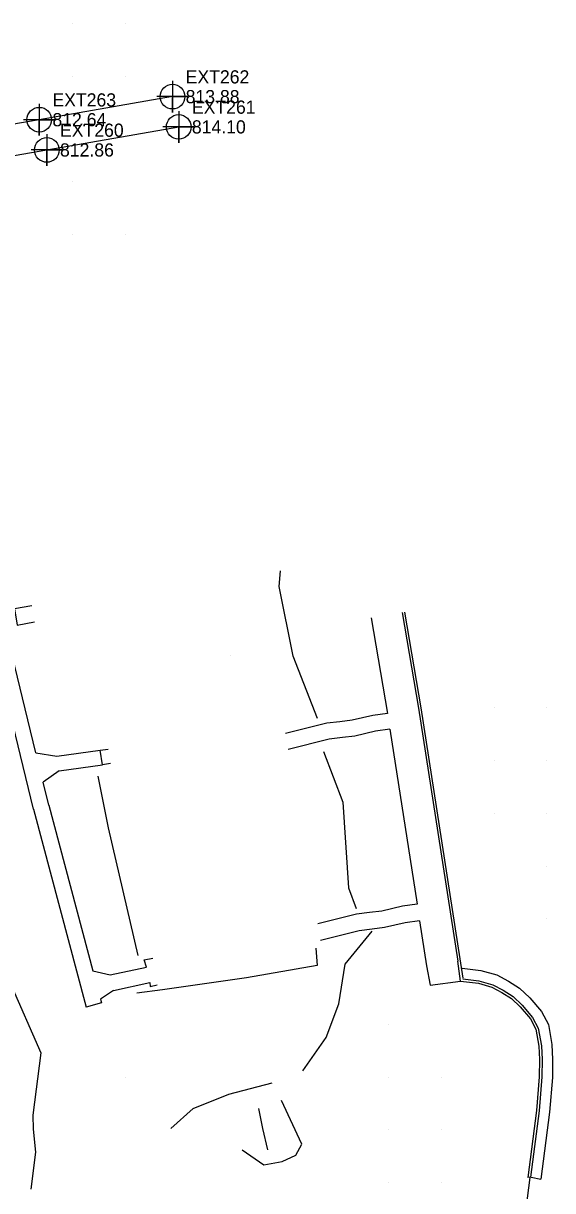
# Model space of a CAD drawing. Extents: x 1762120 to 1766775, y 709485 to 712965.
# Drawn here: x 1763900.7 to 1764001.1, y 712428.6 to 712650 of the extents above; entities that cross this region are included whole.
import ezdxf

# ---------------------------------------------------------------- set-up
doc = ezdxf.new("R2010")
doc.units = 0
for name, color, linetype in [('Exist DTM QL2 LIDAR Elevation Point', 7, 'Continuous'), ('Exist Roads EOP Other', 7, 'Continuous'), ('Exist Roads EOP Other Cogo Elevation', 7, 'Continuous'), ('Exist Roads EOP Other Cogo Number', 7, 'Continuous'), ('Exist Roads EOP Other Cogo Point CELL', 7, 'Continuous'), ('PH Exist DTM Breakline', 7, 'Continuous')]:
    doc.layers.add(name, color=color, linetype=linetype)

msp = doc.modelspace()

# ---------------------------------------------------------------- linework, layer by layer
at = {"layer": 'Exist DTM QL2 LIDAR Elevation Point'}
for p, q in [((1763910, 712650), (1763910, 712650)), ((1763920, 712650), (1763920, 712650)), ((1763910, 712640), (1763910, 712640)), ((1763920, 712640), (1763920, 712640)), ((1763910, 712620), (1763910, 712620)), ((1763910, 712610), (1763910, 712610)), ((1763920, 712610), (1763920, 712610)), ((1763939.98, 712530.16), (1763939.98, 712530.16)), ((1763989.98, 712520.16), (1763989.98, 712520.16)), ((1763999.98, 712520.16), (1763999.98, 712520.16)), ((1763989.98, 712510.16), (1763989.98, 712510.16)), ((1763999.98, 712510.16), (1763999.98, 712510.16)), ((1763989.98, 712500.16), (1763989.98, 712500.16)), ((1763999.98, 712500.16), (1763999.98, 712500.16)), ((1763999.98, 712490.15), (1763999.98, 712490.15)), ((1763999.98, 712480.15), (1763999.98, 712480.15)), ((1763969.98, 712460.15), (1763969.98, 712460.15)), ((1763919.97, 712450.15), (1763919.97, 712450.15)), ((1763969.98, 712450.15), (1763969.98, 712450.15)), ((1763979.98, 712450.15), (1763979.98, 712450.15)), ((1763969.98, 712440.15), (1763969.98, 712440.15)), ((1763979.98, 712440.15), (1763979.98, 712440.15)), ((1763969.98, 712430.15), (1763969.98, 712430.15)), ((1763979.98, 712430.15), (1763979.98, 712430.15))]:
    msp.add_line(p, q, dxfattribs=at)
at = {"layer": 'Exist Roads EOP Other'}
for points in [[(1763928.96, 712636.1), (1763903.68, 712631.73), (1763883.56, 712628.26), (1763862.05, 712624.71)], [(1763863.04, 712618.8), (1763885.03, 712622.55), (1763905.12, 712625.99), (1763930.14, 712630.36)]]:
    msp.add_lwpolyline(points, dxfattribs=at)
at = {"layer": 'Exist Roads EOP Other Cogo Point CELL'}
for points in [[(1763928.96, 712639.1), (1763928.96, 712633.1), (1763928.96, 712636.1), (1763931.96, 712636.1), (1763925.96, 712636.1)], [(1763903.68, 712634.73), (1763903.68, 712628.73), (1763903.68, 712631.73), (1763906.68, 712631.73), (1763900.68, 712631.73)], [(1763930.14, 712633.36), (1763930.14, 712627.36), (1763930.14, 712630.36), (1763933.14, 712630.36), (1763927.14, 712630.36)], [(1763905.12, 712628.99), (1763905.12, 712622.99), (1763905.12, 712625.99), (1763908.12, 712625.99), (1763902.12, 712625.99)]]:
    msp.add_lwpolyline(points, dxfattribs=at)
for centre in [(1763928.96, 712636.1), (1763903.68, 712631.73), (1763930.14, 712630.36), (1763905.12, 712625.99)]:
    msp.add_circle(centre, 2.34, dxfattribs=at)
at = {"layer": 'PH Exist DTM Breakline'}
for p, q in [((1763902.57, 712500.97), (1763890.78, 712549.5)), ((1763903.06, 712511.63), (1763897.54, 712534.36)), ((1763903.06, 712511.63), (1763907, 712511.01)), ((1763907, 712511.01), (1763915.25, 712512.14)), ((1763907.43, 712508.27), (1763915.67, 712509.4)), ((1763907.43, 712508.27), (1763904.42, 712506.06)), ((1763905.47, 712501.74), (1763904.42, 712506.06)), ((1763902.57, 712500.97), (1763912.57, 712463.44)), ((1763905.47, 712501.74), (1763913.83, 712470.34)), ((1763917.15, 712469.52), (1763924.06, 712471.01)), ((1763983.63, 712468.34), (1763983.11, 712472.16)), ((1763913.83, 712470.34), (1763917.15, 712469.52)), ((1763917.78, 712466.59), (1763915.28, 712464.91)), ((1763917.78, 712466.59), (1763924.69, 712468.08)), ((1763915.28, 712464.91), (1763915.47, 712464.21)), ((1763915.47, 712464.21), (1763912.57, 712463.44)), ((1763996.82, 712431.18), (1763996.41, 712431.13)), ((1763997.04, 712431.15), (1763998.87, 712430.81))]:
    msp.add_line(p, q, dxfattribs=at)
for points in [[(1763956.45, 712518.14), (1763951.84, 712529.97), (1763949.2, 712543.21), (1763949.44, 712546.17)], [(1763902.26, 712539.56), (1763898.96, 712538.96), (1763899.52, 712535.88), (1763902.78, 712536.48)], [(1763972.56, 712538.24), (1763975.65, 712520.11), (1763983.11, 712472.16)], [(1763972.97, 712538.31), (1763976.06, 712520.18), (1763984.03, 712468.91)], [(1763966.64, 712537.23), (1763969.73, 712519.14), (1763969.73, 712519.14)], [(1763969.73, 712519.14), (1763966.98, 712518.76), (1763963.07, 712517.85), (1763960.74, 712517.55), (1763958.23, 712517.26), (1763950.41, 712515.29)], [(1763970.2, 712516.14), (1763967.45, 712515.75), (1763963.54, 712514.84), (1763961.21, 712514.55), (1763958.69, 712514.25), (1763950.92, 712512.29)], [(1763970.2, 712516.14), (1763975.36, 712482.94)], [(1763917.2, 712509.64), (1763915.67, 712509.4), (1763915.25, 712512.14), (1763916.73, 712512.37)], [(1763957.61, 712511.92), (1763961.25, 712502.29), (1763962.33, 712486.02), (1763963.8, 712482.14)], [(1763922.46, 712473.19), (1763916.82, 712497.46), (1763914.83, 712507.21)], [(1763975.36, 712482.94), (1763972.61, 712482.56), (1763968.7, 712481.65), (1763966.37, 712481.35), (1763963.86, 712481.05), (1763956.51, 712479.2)], [(1763975.85, 712479.79), (1763973.1, 712479.41), (1763969.19, 712478.5), (1763966.86, 712478.2), (1763964.35, 712477.9), (1763957.04, 712476.06)], [(1763975.85, 712479.79), (1763977.18, 712471.24)], [(1763953.71, 712451.34), (1763958.13, 712457.65), (1763960.51, 712464.08), (1763961.72, 712471.56), (1763966.86, 712477.84)], [(1763956.14, 712474.62), (1763956.43, 712471.35), (1763942.99, 712468.99), (1763927.06, 712466.68), (1763922.21, 712466.07)], [(1763884.53, 712469), (1763891.48, 712471.09), (1763898.1, 712468.13), (1763904, 712454.74), (1763902.46, 712442.94), (1763902.54, 712440.3), (1763902.95, 712435.89), (1763902.06, 712428.89)], [(1763924.06, 712471.01), (1763923.61, 712472.37), (1763925.23, 712472.69)], [(1763977.18, 712471.24), (1763977.87, 712467.62), (1763983.63, 712468.34)], [(1763983.93, 712470.82), (1763987.49, 712470.4), (1763990.49, 712469.53), (1763992.7, 712468.36), (1763994.8, 712467.03), (1763996.76, 712465.19), (1763998.95, 712462.6), (1764000.28, 712460.1), (1764000.94, 712456.32), (1764001.09, 712453.52), (1764001.03, 712450.11), (1764000.51, 712443.53), (1763998.87, 712430.81)], [(1763984.03, 712468.8), (1763987.09, 712468.43), (1763989.73, 712467.67), (1763991.69, 712466.63), (1763993.57, 712465.44), (1763995.3, 712463.81), (1763997.29, 712461.47), (1763998.37, 712459.44), (1763998.95, 712456.1), (1763999.09, 712453.48), (1763999.04, 712450.2), (1763998.52, 712443.74), (1763996.9, 712431.16)], [(1763924.69, 712468.08), (1763924.7, 712467.36), (1763926.07, 712467.68)], [(1763983.63, 712468.34), (1763986.99, 712467.94), (1763989.54, 712467.2), (1763991.44, 712466.19), (1763993.26, 712465.04), (1763994.94, 712463.46), (1763996.87, 712461.19), (1763997.89, 712459.27), (1763998.45, 712456.04), (1763998.59, 712453.47), (1763998.54, 712450.23), (1763998.03, 712443.79), (1763996.39, 712431.13)], [(1763928.63, 712440.42), (1763932.89, 712444.19), (1763939.64, 712446.94), (1763947.9, 712449.09)], [(1763942.19, 712436.36), (1763946.27, 712433.51), (1763949.79, 712434.16), (1763952.36, 712435.37), (1763953.53, 712437.45), (1763949.66, 712445.72)], [(1763945.3, 712444.22), (1763946.01, 712440.4), (1763946.98, 712436.36)], [(1763995, 712419.27), (1763995.51, 712421.97), (1763996.31, 712427.21), (1763996.85, 712431.12)]]:
    msp.add_lwpolyline(points, dxfattribs=at)

# ---------------------------------------------------------------- texts
at = {"layer": 'Exist Roads EOP Other Cogo Elevation'}
for s, p in [('813.88', (1763931.46, 712634.85)), ('812.64', (1763906.18, 712630.48)), ('814.10', (1763932.64, 712629.11)), ('812.86', (1763907.62, 712624.74))]:
    msp.add_text(s, height=2.5, dxfattribs=at).set_placement(p)
at = {"layer": 'Exist Roads EOP Other Cogo Number'}
for s, p in [('EXT262', (1763931.46, 712638.6)), ('EXT263', (1763906.18, 712634.23)), ('EXT261', (1763932.64, 712632.86)), ('EXT260', (1763907.62, 712628.49))]:
    msp.add_text(s, height=2.5, dxfattribs=at).set_placement(p)

doc.saveas('drawing.dxf')
